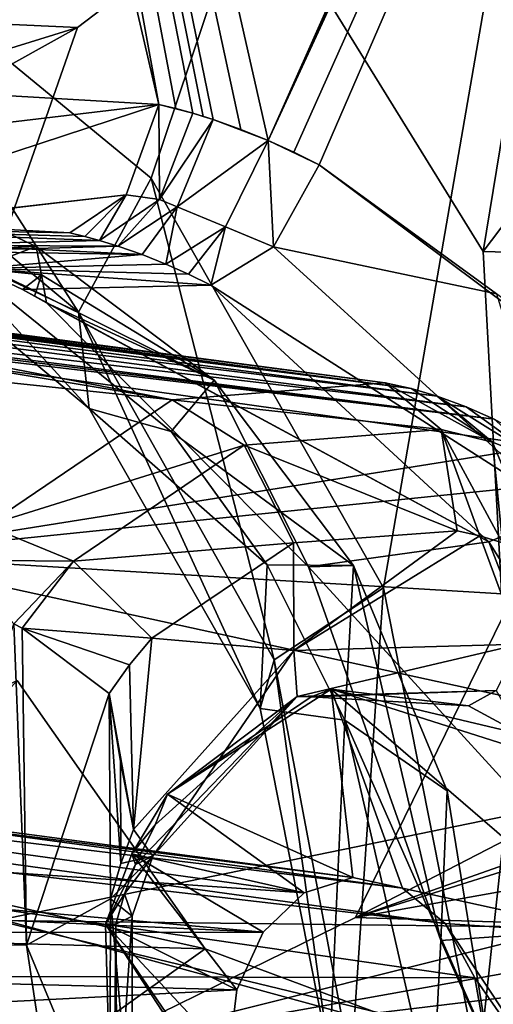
# Model space of a CAD drawing. Header units: metres. Extents: x -150 to 307, y -550 to 84.
# Tile 866 of 1056: x 196.91 to 198.08, y 11.01 to 13.44. Entities that reach past the tile are written whole.
import ezdxf

# ---------------------------------------------------------------- set-up
doc = ezdxf.new("R2010")
doc.units = ezdxf.units.M
doc.layers.add('solid_26006363', color=7, linetype='CONTINUOUS')

msp = doc.modelspace()

# ---------------------------------------------------------------- linework, layer by layer
at = {"layer": 'solid_26006363'}
for points in [[(195.57663, 23.699755, 914.655701), (195.273636, 11.861662, 915.513367), (198.959854, 19.839836, 918.063721)], [(199.273422, 20.28787, 887.226379), (197.599792, 13.609904, 885.145935), (198.056061, 12.871172, 885.441711)], [(199.273422, 20.28787, 887.226379), (198.056061, 12.871172, 885.441711), (198.105133, 11.966884, 885.404724)], [(195.273636, 11.861662, 915.513367), (198.57399, 9.923516, 918.496826), (198.959854, 19.839836, 918.063721)], [(198.146072, 19.081144, 915.328857), (199.540802, 0, 917.246277), (194.786896, 17.972216, 912.335938)], [(195.900345, 19.04355, 876.221436), (196.227356, 18.854387, 876.440918), (197.252991, 13.235125, 876.579285)], [(195.900345, 19.04355, 876.221436), (197.252991, 13.235125, 876.579285), (196.729401, 13.264999, 876.179504)], [(199.9534, 18.599346, 879.245361), (197.523376, 13.146, 876.779358), (196.227356, 18.854387, 876.440918)], [(197.455811, 13.173229, 876.729797), (196.227356, 18.854387, 876.440918), (197.523376, 13.146, 876.779358)], [(197.295059, 13.224697, 876.610718), (197.252991, 13.235125, 876.579285), (196.227356, 18.854387, 876.440918)], [(197.455811, 13.173229, 876.729797), (197.387527, 13.19734, 876.679443), (196.227356, 18.854387, 876.440918)], [(197.362289, 13.205405, 876.660706), (196.227356, 18.854387, 876.440918), (197.387527, 13.19734, 876.679443)], [(197.33696, 13.213044, 876.641907), (197.295059, 13.224697, 876.610718), (196.227356, 18.854387, 876.440918)], [(197.362289, 13.205405, 876.660706), (197.33696, 13.213044, 876.641907), (196.227356, 18.854387, 876.440918)], [(199.9534, 18.599346, 879.245361), (199.995468, 18.593786, 879.277222), (197.523376, 13.146, 876.779358)], [(199.995468, 18.593786, 879.277222), (200.037537, 18.589451, 879.309265), (197.523376, 13.146, 876.779358)], [(197.586838, 13.117319, 876.825623), (197.523376, 13.146, 876.779358), (200.037537, 18.589451, 879.309265)], [(197.649536, 13.085905, 876.871094), (197.586838, 13.117319, 876.825623), (200.037537, 18.589451, 879.309265)], [(197.649536, 13.085905, 876.871094), (200.037537, 18.589451, 879.309265), (201.379318, 10.301511, 879.570068)], [(194.786896, 17.972216, 912.335938), (199.540802, 0, 917.246277), (191.723465, 15.818817, 909.606506)], [(196.405823, 13.733895, 878.887451), (197.233673, 13.052827, 879.463257), (198.781998, 17.652912, 881.147522)], [(197.233673, 13.052827, 879.463257), (197.809601, 12.039295, 879.822327), (198.781998, 17.652912, 881.147522)], [(197.809601, 12.039295, 879.822327), (198.044464, 10.849485, 879.909973), (198.781998, 17.652912, 881.147522)], [(198.044464, 10.849485, 879.909973), (199.937561, 10.2935, 881.365723), (198.781998, 17.652912, 881.147522)], [(191.723465, 15.818817, 909.606506), (199.540802, 0, 917.246277), (189.133835, 12.746095, 907.299255)], [(195.366608, 12.904503, 881.419678), (194.136719, 13.683107, 880.545349), (197.623245, 13.860494, 883.272705)], [(195.366608, 12.904503, 881.419678), (197.623245, 13.860494, 883.272705), (197.051071, 13.424972, 882.782654)], [(197.051071, 13.424972, 882.782654), (197.623245, 13.860494, 883.272705), (196.081177, 13.469882, 883.937134)], [(197.053955, 12.721281, 879.133545), (196.405823, 13.733895, 878.887451), (196.352264, 13.303052, 878.647522)], [(197.053955, 12.721281, 879.133545), (197.233673, 13.052827, 879.463257), (196.405823, 13.733895, 878.887451)], [(198.60994, 13.602453, 884.027344), (198.056061, 12.871172, 885.441711), (197.599792, 13.609904, 885.145935)], [(199.065887, 12.842953, 884.321899), (198.056061, 12.871172, 885.441711), (198.60994, 13.602453, 884.027344)], [(197.051071, 13.424972, 882.782654), (196.081177, 13.469882, 883.937134), (195.791306, 12.724803, 883.641541)], [(195.366608, 12.904503, 881.419678), (197.051071, 13.424972, 882.782654), (196.787354, 12.672486, 882.507629)], [(196.787354, 12.672486, 882.507629), (197.051071, 13.424972, 882.782654), (195.791306, 12.724803, 883.641541)], [(197.053955, 12.721281, 879.133545), (196.352264, 13.303052, 878.647522), (196.460312, 12.999086, 878.275269)], [(197.252991, 13.235125, 876.579285), (196.233032, 13.113636, 875.783997), (196.729401, 13.264999, 876.179504)], [(196.249802, 12.906035, 875.892334), (196.233032, 13.113636, 875.783997), (197.252991, 13.235125, 876.579285)], [(196.249802, 12.906035, 875.892334), (197.252991, 13.235125, 876.579285), (197.171783, 13.011196, 876.617981)], [(197.171783, 13.011196, 876.617981), (197.252991, 13.235125, 876.579285), (197.254135, 12.999743, 876.669617)], [(197.33696, 13.213044, 876.641907), (197.252991, 13.235125, 876.579285), (197.295059, 13.224697, 876.610718)], [(197.254135, 12.999743, 876.669617), (197.252991, 13.235125, 876.579285), (197.33696, 13.213044, 876.641907)], [(197.254135, 12.999743, 876.669617), (197.33696, 13.213044, 876.641907), (197.387527, 13.19734, 876.679443)], [(197.362289, 13.205405, 876.660706), (197.387527, 13.19734, 876.679443), (197.33696, 13.213044, 876.641907)], [(197.254135, 12.999743, 876.669617), (197.387527, 13.19734, 876.679443), (197.297867, 12.981901, 876.705994)], [(197.297867, 12.981901, 876.705994), (197.387527, 13.19734, 876.679443), (197.523376, 13.146, 876.779358)], [(197.455811, 13.173229, 876.729797), (197.523376, 13.146, 876.779358), (197.387527, 13.19734, 876.679443)], [(197.297867, 12.981901, 876.705994), (197.523376, 13.146, 876.779358), (197.41806, 12.932075, 876.798523)], [(197.41806, 12.932075, 876.798523), (197.523376, 13.146, 876.779358), (197.536728, 12.882324, 876.879211)], [(197.649536, 13.085905, 876.871094), (197.523376, 13.146, 876.779358), (197.586838, 13.117319, 876.825623)], [(197.536728, 12.882324, 876.879211), (197.523376, 13.146, 876.779358), (197.649536, 13.085905, 876.871094)], [(197.536728, 12.882324, 876.879211), (197.649536, 13.085905, 876.871094), (198.088959, 12.766014, 877.18158)], [(198.088959, 12.766014, 877.18158), (197.649536, 13.085905, 876.871094), (201.379318, 10.301511, 879.570068)], [(197.053955, 12.721281, 879.133545), (197.538498, 11.860808, 879.429504), (197.233673, 13.052827, 879.463257)], [(197.538498, 11.860808, 879.429504), (197.809601, 12.039295, 879.822327), (197.233673, 13.052827, 879.463257)], [(196.573898, 12.942243, 876.433167), (196.249802, 12.906035, 875.892334), (197.171783, 13.011196, 876.617981)], [(196.573898, 12.942243, 876.433167), (197.171783, 13.011196, 876.617981), (197.032257, 12.917514, 876.775269)], [(197.069336, 12.908285, 876.802185), (197.032257, 12.917514, 876.775269), (197.171783, 13.011196, 876.617981)], [(197.069336, 12.908285, 876.802185), (197.171783, 13.011196, 876.617981), (197.106171, 12.898341, 876.828918)], [(197.171783, 13.011196, 876.617981), (197.254135, 12.999743, 876.669617), (197.106171, 12.898341, 876.828918)], [(197.080292, 12.482406, 878.660217), (196.460312, 12.999086, 878.275269), (196.704926, 12.892511, 877.857056)], [(197.053955, 12.721281, 879.133545), (196.460312, 12.999086, 878.275269), (197.080292, 12.482406, 878.660217)], [(197.254135, 12.999743, 876.669617), (197.151443, 12.884447, 876.861572), (197.106171, 12.898341, 876.828918)], [(197.254135, 12.999743, 876.669617), (197.297867, 12.981901, 876.705994), (197.151443, 12.884447, 876.861572)], [(197.211212, 12.863645, 876.90448), (197.151443, 12.884447, 876.861572), (197.297867, 12.981901, 876.705994)], [(197.211212, 12.863645, 876.90448), (197.297867, 12.981901, 876.705994), (197.270447, 12.840129, 876.946655)], [(197.297867, 12.981901, 876.705994), (197.41806, 12.932075, 876.798523), (197.270447, 12.840129, 876.946655)], [(196.573898, 12.942243, 876.433167), (197.032257, 12.917514, 876.775269), (196.145813, 12.934242, 876.963501)], [(196.69223, 12.871741, 877.378418), (196.949081, 12.883372, 877.577881), (196.813828, 12.94691, 877.479431)], [(196.813828, 12.94691, 877.479431), (196.949081, 12.883372, 877.577881), (196.704926, 12.892511, 877.857056)], [(197.106171, 12.898341, 876.828918), (196.644653, 12.886564, 877.343018), (196.145813, 12.934242, 876.963501)], [(197.069336, 12.908285, 876.802185), (197.106171, 12.898341, 876.828918), (196.145813, 12.934242, 876.963501)], [(197.069336, 12.908285, 876.802185), (196.145813, 12.934242, 876.963501), (197.032257, 12.917514, 876.775269)], [(197.326157, 12.815319, 876.986084), (197.270447, 12.840129, 876.946655), (197.41806, 12.932075, 876.798523)], [(197.326157, 12.815319, 876.986084), (197.41806, 12.932075, 876.798523), (197.381287, 12.788106, 877.02478)], [(197.41806, 12.932075, 876.798523), (197.536728, 12.882324, 876.879211), (197.381287, 12.788106, 877.02478)], [(197.106171, 12.898341, 876.828918), (197.151443, 12.884447, 876.861572), (196.644653, 12.886564, 877.343018)], [(197.080292, 12.482406, 878.660217), (196.704926, 12.892511, 877.857056), (197.283112, 12.425426, 878.213074)], [(197.389923, 12.553035, 877.888611), (197.283112, 12.425426, 878.213074), (196.704926, 12.892511, 877.857056)], [(197.389923, 12.553035, 877.888611), (196.704926, 12.892511, 877.857056), (196.949081, 12.883372, 877.577881)], [(197.286102, 12.503851, 875.236694), (194.761688, 12.770658, 877.772888), (195.118652, 12.864739, 878.05658)], [(197.286102, 12.503851, 875.236694), (195.118652, 12.864739, 878.05658), (195.488953, 12.853073, 878.340393)], [(196.920883, 12.877907, 877.121948), (196.644653, 12.886564, 877.343018), (197.151443, 12.884447, 876.861572)], [(196.920883, 12.877907, 877.121948), (196.69223, 12.871741, 877.378418), (196.644653, 12.886564, 877.343018)], [(196.804855, 12.82915, 877.461365), (196.949081, 12.883372, 877.577881), (196.69223, 12.871741, 877.378418)], [(196.920883, 12.877907, 877.121948), (197.211212, 12.863645, 876.90448), (196.69223, 12.871741, 877.378418)], [(196.804855, 12.82915, 877.461365), (196.69223, 12.871741, 877.378418), (197.211212, 12.863645, 876.90448)], [(196.804855, 12.82915, 877.461365), (196.961868, 12.813421, 877.581177), (196.949081, 12.883372, 877.577881)], [(196.804855, 12.82915, 877.461365), (197.211212, 12.863645, 876.90448), (197.270447, 12.840129, 876.946655)], [(196.920883, 12.877907, 877.121948), (197.151443, 12.884447, 876.861572), (197.211212, 12.863645, 876.90448)], [(196.961868, 12.813421, 877.581177), (197.389923, 12.553035, 877.888611), (196.949081, 12.883372, 877.577881)], [(197.381287, 12.788106, 877.02478), (197.536728, 12.882324, 876.879211), (198.255386, 12.229695, 877.364014)], [(198.255386, 12.229695, 877.364014), (197.536728, 12.882324, 876.879211), (198.088959, 12.766014, 877.18158)], [(199.065887, 12.842953, 884.321899), (198.105133, 11.966884, 885.404724), (198.056061, 12.871172, 885.441711)], [(197.813461, 12.546329, 875.661194), (195.488953, 12.853073, 878.340393), (195.542633, 12.841609, 878.380554)], [(197.286102, 12.503851, 875.236694), (195.488953, 12.853073, 878.340393), (197.813461, 12.546329, 875.661194)], [(197.877914, 12.531859, 875.711853), (195.542633, 12.841609, 878.380554), (195.596069, 12.827799, 878.420349)], [(197.877914, 12.531859, 875.711853), (197.813461, 12.546329, 875.661194), (195.542633, 12.841609, 878.380554)], [(196.804855, 12.82915, 877.461365), (197.270447, 12.840129, 876.946655), (197.326157, 12.815319, 876.986084)], [(195.620468, 12.820691, 878.438538), (197.877914, 12.531859, 875.711853), (195.596069, 12.827799, 878.420349)], [(195.620468, 12.820691, 878.438538), (195.64476, 12.813107, 878.456543), (197.877914, 12.531859, 875.711853)], [(196.804855, 12.82915, 877.461365), (197.326157, 12.815319, 876.986084), (197.381287, 12.788106, 877.02478)], [(196.804855, 12.82915, 877.461365), (197.381287, 12.788106, 877.02478), (196.915237, 12.776709, 877.541687)], [(196.804855, 12.82915, 877.461365), (196.915237, 12.776709, 877.541687), (196.961868, 12.813421, 877.581177)], [(195.64476, 12.813107, 878.456543), (197.941849, 12.513252, 875.76178), (197.877914, 12.531859, 875.711853)], [(195.731506, 12.781829, 878.52063), (197.941849, 12.513252, 875.76178), (195.64476, 12.813107, 878.456543)], [(196.915237, 12.776709, 877.541687), (196.944977, 12.760653, 877.563171), (196.961868, 12.813421, 877.581177)], [(196.944977, 12.760653, 877.563171), (196.974503, 12.743901, 877.584351), (196.961868, 12.813421, 877.581177)], [(196.974503, 12.743901, 877.584351), (197.389923, 12.553035, 877.888611), (196.961868, 12.813421, 877.581177)], [(197.286102, 12.503851, 875.236694), (196.825623, 12.193429, 874.846741), (194.761688, 12.770658, 877.772888)], [(195.731506, 12.781829, 878.52063), (198.013702, 12.487114, 875.817627), (197.941849, 12.513252, 875.76178)], [(195.731506, 12.781829, 878.52063), (195.816971, 12.744408, 878.58313), (198.013702, 12.487114, 875.817627)], [(196.915237, 12.776709, 877.541687), (197.381287, 12.788106, 877.02478), (198.07016, 12.152744, 877.482361)], [(196.915237, 12.776709, 877.541687), (198.07016, 12.152744, 877.482361), (196.944977, 12.760653, 877.563171)], [(198.07016, 12.152744, 877.482361), (197.381287, 12.788106, 877.02478), (198.255386, 12.229695, 877.364014)], [(189.133835, 12.746095, 907.299255), (199.540802, 0, 917.246277), (187.168488, 8.932622, 905.548157)], [(195.816971, 12.744408, 878.58313), (198.083725, 12.456101, 875.871704), (198.013702, 12.487114, 875.817627)], [(195.843613, 12.731351, 878.602478), (198.083725, 12.456101, 875.871704), (195.816971, 12.744408, 878.58313)], [(196.944977, 12.760653, 877.563171), (198.07016, 12.152744, 877.482361), (196.974503, 12.743901, 877.584351)], [(197.623199, 12.09119, 878.028748), (196.974503, 12.743901, 877.584351), (198.07016, 12.152744, 877.482361)], [(197.623199, 12.09119, 878.028748), (197.389923, 12.553035, 877.888611), (196.974503, 12.743901, 877.584351)], [(195.870392, 12.717527, 878.621887), (198.083725, 12.456101, 875.871704), (195.843613, 12.731351, 878.602478)], [(198.204163, 12.389091, 875.963806), (198.083725, 12.456101, 875.871704), (195.870392, 12.717527, 878.621887)], [(198.204163, 12.389091, 875.963806), (195.870392, 12.717527, 878.621887), (196.50885, 12.119479, 879.062073)], [(197.053955, 12.721281, 879.133545), (197.504089, 11.740771, 878.899658), (197.538498, 11.860808, 879.429504)], [(197.053955, 12.721281, 879.133545), (197.080292, 12.482406, 878.660217), (197.504089, 11.740771, 878.899658)], [(197.389923, 12.553035, 877.888611), (197.734543, 12.094285, 878.115662), (197.283112, 12.425426, 878.213074)], [(197.952347, 12.431036, 875.448669), (197.286102, 12.503851, 875.236694), (197.813461, 12.546329, 875.661194)], [(197.623199, 12.09119, 878.028748), (197.734543, 12.094285, 878.115662), (197.389923, 12.553035, 877.888611)], [(198.079285, 12.399494, 875.546204), (197.813461, 12.546329, 875.661194), (197.877914, 12.531859, 875.711853)], [(198.079285, 12.399494, 875.546204), (197.952347, 12.431036, 875.448669), (197.813461, 12.546329, 875.661194)], [(198.079285, 12.399494, 875.546204), (197.877914, 12.531859, 875.711853), (197.941849, 12.513252, 875.76178)], [(197.464111, 12.391865, 875.064209), (196.825623, 12.193429, 874.846741), (197.286102, 12.503851, 875.236694)], [(197.952347, 12.431036, 875.448669), (197.464111, 12.391865, 875.064209), (197.286102, 12.503851, 875.236694)], [(198.20372, 12.350071, 875.639221), (198.079285, 12.399494, 875.546204), (197.941849, 12.513252, 875.76178)], [(198.20372, 12.350071, 875.639221), (197.941849, 12.513252, 875.76178), (198.013702, 12.487114, 875.817627)], [(197.080292, 12.482406, 878.660217), (197.521469, 12.095558, 878.344543), (197.504089, 11.740771, 878.899658)], [(197.080292, 12.482406, 878.660217), (197.283112, 12.425426, 878.213074), (197.521469, 12.095558, 878.344543)], [(198.20372, 12.350071, 875.639221), (198.013702, 12.487114, 875.817627), (198.083725, 12.456101, 875.871704)], [(197.734543, 12.094285, 878.115662), (197.521469, 12.095558, 878.344543), (197.283112, 12.425426, 878.213074)], [(197.952347, 12.431036, 875.448669), (197.992096, 12.180077, 875.333923), (197.464111, 12.391865, 875.064209)], [(197.952347, 12.431036, 875.448669), (198.103745, 12.15046, 875.417664), (198.048019, 12.167303, 875.376038)], [(198.079285, 12.399494, 875.546204), (198.103745, 12.15046, 875.417664), (197.952347, 12.431036, 875.448669)], [(197.952347, 12.431036, 875.448669), (198.048019, 12.167303, 875.376038), (197.992096, 12.180077, 875.333923)], [(198.320862, 12.305727, 876.05188), (198.204163, 12.389091, 875.963806), (196.50885, 12.119479, 879.062073)], [(197.464111, 12.391865, 875.064209), (197.041183, 12.104655, 874.710144), (196.825623, 12.193429, 874.846741)], [(197.464111, 12.391865, 875.064209), (197.586395, 12.150433, 875.017639), (197.041183, 12.104655, 874.710144)], [(197.464111, 12.391865, 875.064209), (197.992096, 12.180077, 875.333923), (197.586395, 12.150433, 875.017639)], [(198.079285, 12.399494, 875.546204), (198.200089, 12.111134, 875.488892), (198.103745, 12.15046, 875.417664)], [(198.20372, 12.350071, 875.639221), (198.200089, 12.111134, 875.488892), (198.079285, 12.399494, 875.546204)], [(198.611008, 11.993634, 876.264343), (198.320862, 12.305727, 876.05188), (196.50885, 12.119479, 879.062073)], [(198.07016, 12.152744, 877.482361), (198.255386, 12.229695, 877.364014), (198.646744, 11.234205, 877.574707)], [(197.041183, 12.104655, 874.710144), (196.753159, 12.107383, 874.782898), (196.825623, 12.193429, 874.846741)], [(200.453308, 12.18204, 887.306396), (198.105133, 11.966884, 885.404724), (197.739609, 11.223545, 885.055054)], [(200.121078, 11.968927, 887.021118), (200.453308, 12.18204, 887.306396), (197.739609, 11.223545, 885.055054)], [(197.586395, 12.150433, 875.017639), (197.992096, 12.180077, 875.333923), (197.587448, 11.883958, 874.994873)], [(197.992096, 12.180077, 875.333923), (198.048019, 12.167303, 875.376038), (197.587448, 11.883958, 874.994873)], [(198.048019, 12.167303, 875.376038), (198.146881, 11.899607, 875.428772), (197.587448, 11.883958, 874.994873)], [(198.048019, 12.167303, 875.376038), (198.103745, 12.15046, 875.417664), (198.146881, 11.899607, 875.428772)], [(197.041183, 12.104655, 874.710144), (197.586395, 12.150433, 875.017639), (197.235382, 11.914404, 874.725342)], [(197.235382, 11.914404, 874.725342), (197.586395, 12.150433, 875.017639), (197.587448, 11.883958, 874.994873)], [(197.623199, 12.09119, 878.028748), (198.07016, 12.152744, 877.482361), (198.438446, 11.1998, 877.673096)], [(198.438446, 11.1998, 877.673096), (198.07016, 12.152744, 877.482361), (198.646744, 11.234205, 877.574707)], [(198.8116, 11.61782, 876.401855), (196.50885, 12.119479, 879.062073), (196.851517, 11.215487, 879.252258)], [(198.8116, 11.61782, 876.401855), (198.611008, 11.993634, 876.264343), (196.50885, 12.119479, 879.062073)], [(196.893768, 11.949677, 874.601257), (196.753159, 12.107383, 874.782898), (197.041183, 12.104655, 874.710144)], [(196.914383, 11.939079, 874.596436), (196.893768, 11.949677, 874.601257), (197.041183, 12.104655, 874.710144)], [(196.914383, 11.939079, 874.596436), (197.041183, 12.104655, 874.710144), (197.235382, 11.914404, 874.725342)], [(197.521469, 12.095558, 878.344543), (197.713226, 11.711191, 878.437317), (197.504089, 11.740771, 878.899658)], [(197.734543, 12.094285, 878.115662), (197.713226, 11.711191, 878.437317), (197.521469, 12.095558, 878.344543)], [(197.623199, 12.09119, 878.028748), (197.951462, 11.16635, 878.207092), (197.734543, 12.094285, 878.115662)], [(197.623199, 12.09119, 878.028748), (198.438446, 11.1998, 877.673096), (197.951462, 11.16635, 878.207092)], [(197.734543, 12.094285, 878.115662), (197.967163, 11.536757, 878.249634), (197.713226, 11.711191, 878.437317)], [(197.951462, 11.16635, 878.207092), (197.967163, 11.536757, 878.249634), (197.734543, 12.094285, 878.115662)], [(197.538498, 11.860808, 879.429504), (197.729233, 10.855832, 879.483398), (197.809601, 12.039295, 879.822327)], [(197.729233, 10.855832, 879.483398), (198.044464, 10.849485, 879.909973), (197.809601, 12.039295, 879.822327)], [(199.887756, 11.605791, 886.804382), (200.121078, 11.968927, 887.021118), (197.739609, 11.223545, 885.055054)], [(199.097214, 11.923173, 884.270325), (197.739609, 11.223545, 885.055054), (198.105133, 11.966884, 885.404724)], [(197.612381, 11.28424, 875.268127), (192.718964, 11.95773, 881.183899), (192.277359, 11.651171, 880.81543)], [(197.733459, 11.322343, 875.375977), (193.259674, 11.91587, 881.597595), (192.718964, 11.95773, 881.183899)], [(197.612381, 11.28424, 875.268127), (197.733459, 11.322343, 875.375977), (192.718964, 11.95773, 881.183899)], [(196.642746, 11.159052, 874.337219), (196.893768, 11.949677, 874.601257), (196.925415, 11.154887, 874.41925)], [(196.914383, 11.939079, 874.596436), (196.925415, 11.154887, 874.41925), (196.893768, 11.949677, 874.601257)], [(196.914383, 11.939079, 874.596436), (197.129532, 11.77759, 874.631409), (196.925415, 11.154887, 874.41925)], [(196.914383, 11.939079, 874.596436), (197.180115, 11.848772, 874.676819), (197.129532, 11.77759, 874.631409)], [(196.914383, 11.939079, 874.596436), (197.235382, 11.914404, 874.725342), (197.180115, 11.848772, 874.676819)], [(197.856201, 11.295707, 875.485352), (193.40744, 11.833399, 881.704468), (193.259674, 11.91587, 881.597595)], [(197.733459, 11.322343, 875.375977), (197.856201, 11.295707, 875.485352), (193.259674, 11.91587, 881.597595)], [(197.180115, 11.848772, 874.676819), (197.235382, 11.914404, 874.725342), (197.190399, 11.441337, 874.648682)], [(197.235382, 11.914404, 874.725342), (197.587448, 11.883958, 874.994873), (197.190399, 11.441337, 874.648682)], [(198.710556, 11.193108, 883.905396), (197.739609, 11.223545, 885.055054), (199.097214, 11.923173, 884.270325)], [(197.595749, 11.769953, 875.069397), (197.587448, 11.883958, 874.994873), (198.146881, 11.899607, 875.428772)], [(198.088257, 11.78523, 875.444336), (197.595749, 11.769953, 875.069397), (198.146881, 11.899607, 875.428772)], [(197.587448, 11.883958, 874.994873), (197.237854, 11.375452, 874.757874), (197.190399, 11.441337, 874.648682)], [(197.595749, 11.769953, 875.069397), (197.237854, 11.375452, 874.757874), (197.587448, 11.883958, 874.994873)], [(195.273636, 11.861662, 915.513367), (195.172546, 0, 915.799988), (198.57399, 9.923516, 918.496826)], [(197.180115, 11.848772, 874.676819), (197.190399, 11.441337, 874.648682), (197.129532, 11.77759, 874.631409)], [(197.538498, 11.860808, 879.429504), (197.504089, 11.740771, 878.899658), (197.675522, 10.877243, 878.96051)], [(197.538498, 11.860808, 879.429504), (197.675522, 10.877243, 878.96051), (197.729233, 10.855832, 879.483398)], [(197.962128, 11.208456, 875.579712), (193.543365, 11.722856, 881.799866), (193.40744, 11.833399, 881.704468)], [(197.856201, 11.295707, 875.485352), (197.962128, 11.208456, 875.579712), (193.40744, 11.833399, 881.704468)], [(196.076141, 11.433209, 881.843994), (196.901794, 11.809985, 882.523438), (197.367447, 11.145766, 882.837097)], [(197.367447, 11.145766, 882.837097), (196.901794, 11.809985, 882.523438), (196.331436, 11.174882, 883.935608)], [(196.925415, 11.154887, 874.41925), (197.129532, 11.77759, 874.631409), (197.132782, 11.269092, 874.589294)], [(197.129532, 11.77759, 874.631409), (197.158417, 11.357227, 874.61676), (197.132782, 11.269092, 874.589294)], [(197.129532, 11.77759, 874.631409), (197.157959, 11.609305, 874.638489), (197.158417, 11.357227, 874.61676)], [(197.129532, 11.77759, 874.631409), (197.190399, 11.441337, 874.648682), (197.157959, 11.609305, 874.638489)], [(197.595749, 11.769953, 875.069397), (197.195007, 11.354129, 874.852844), (197.237854, 11.375452, 874.757874)], [(197.595749, 11.769953, 875.069397), (197.244095, 11.452652, 874.900085), (197.195007, 11.354129, 874.852844)], [(197.595749, 11.769953, 875.069397), (197.273926, 11.528444, 874.966553), (197.244095, 11.452652, 874.900085)], [(197.273926, 11.528444, 874.966553), (197.679443, 11.787975, 875.327881), (197.733459, 11.322343, 875.375977)], [(197.630219, 11.769563, 875.220154), (197.679443, 11.787975, 875.327881), (197.273926, 11.528444, 874.966553)], [(197.630219, 11.769563, 875.220154), (197.273926, 11.528444, 874.966553), (197.595749, 11.769953, 875.069397)], [(197.630219, 11.769563, 875.220154), (197.595749, 11.769953, 875.069397), (198.088257, 11.78523, 875.444336)], [(198.019714, 11.74693, 875.515686), (197.679443, 11.787975, 875.327881), (197.630219, 11.769563, 875.220154)], [(198.019714, 11.74693, 875.515686), (197.630219, 11.769563, 875.220154), (198.088257, 11.78523, 875.444336)], [(197.679443, 11.787975, 875.327881), (197.856201, 11.295707, 875.485352), (197.733459, 11.322343, 875.375977)], [(197.679443, 11.787975, 875.327881), (198.387314, 11.179723, 875.958557), (197.856201, 11.295707, 875.485352)], [(197.679443, 11.787975, 875.327881), (198.113159, 11.65041, 875.714294), (198.387314, 11.179723, 875.958557)], [(198.149353, 11.677191, 875.606995), (198.113159, 11.65041, 875.714294), (197.679443, 11.787975, 875.327881)], [(198.149353, 11.677191, 875.606995), (197.679443, 11.787975, 875.327881), (198.019714, 11.74693, 875.515686)], [(198.149353, 11.677191, 875.606995), (198.019714, 11.74693, 875.515686), (198.088257, 11.78523, 875.444336)], [(198.035202, 11.073668, 875.644836), (193.903015, 11.085241, 882.024292), (193.543365, 11.722856, 881.799866)], [(197.962128, 11.208456, 875.579712), (198.035202, 11.073668, 875.644836), (193.543365, 11.722856, 881.799866)], [(197.504089, 11.740771, 878.899658), (197.713226, 11.711191, 878.437317), (197.675522, 10.877243, 878.96051)], [(197.713226, 11.711191, 878.437317), (197.897537, 10.908062, 878.479736), (197.675522, 10.877243, 878.96051)], [(198.068253, 10.9081, 878.277893), (197.897537, 10.908062, 878.479736), (197.713226, 11.711191, 878.437317)], [(197.967163, 11.536757, 878.249634), (198.068253, 10.9081, 878.277893), (197.713226, 11.711191, 878.437317)], [(197.511353, 11.187113, 875.178101), (192.277359, 11.651171, 880.81543), (192.144272, 11.435485, 880.693115)], [(197.511353, 11.187113, 875.178101), (197.612381, 11.28424, 875.268127), (192.277359, 11.651171, 880.81543)], [(198.926971, 11.191161, 876.467957), (198.8116, 11.61782, 876.401855), (196.851517, 11.215487, 879.252258)], [(199.887756, 11.605791, 886.804382), (197.739609, 11.223545, 885.055054), (197.08342, 10.902011, 884.509399)], [(199.792999, 11.228163, 886.69928), (199.887756, 11.605791, 886.804382), (197.08342, 10.902011, 884.509399)], [(197.157959, 11.609305, 874.638489), (197.190399, 11.441337, 874.648682), (197.158417, 11.357227, 874.61676)], [(197.185806, 11.380748, 874.888062), (197.273926, 11.528444, 874.966553), (197.612381, 11.28424, 875.268127)], [(197.244095, 11.452652, 874.900085), (197.273926, 11.528444, 874.966553), (197.185806, 11.380748, 874.888062)], [(197.273926, 11.528444, 874.966553), (197.733459, 11.322343, 875.375977), (197.612381, 11.28424, 875.268127)], [(197.951462, 11.16635, 878.207092), (198.068253, 10.9081, 878.277893), (197.967163, 11.536757, 878.249634)], [(197.244095, 11.452652, 874.900085), (197.185806, 11.380748, 874.888062), (197.195007, 11.354129, 874.852844)], [(197.511353, 11.187113, 875.178101), (192.144272, 11.435485, 880.693115), (192.055664, 11.184989, 880.602112)], [(196.043762, 9.774654, 881.690918), (196.076141, 11.433209, 881.843994), (198.028107, 10.900011, 883.341064)], [(196.076141, 11.433209, 881.843994), (197.367447, 11.145766, 882.837097), (198.028107, 10.900011, 883.341064)], [(197.237854, 11.375452, 874.757874), (197.158417, 11.357227, 874.61676), (197.190399, 11.441337, 874.648682)], [(197.185806, 11.380748, 874.888062), (197.445602, 11.044718, 875.119507), (197.120621, 11.206592, 874.829956)], [(197.195007, 11.354129, 874.852844), (197.185806, 11.380748, 874.888062), (197.120621, 11.206592, 874.829956)], [(197.185806, 11.380748, 874.888062), (197.511353, 11.187113, 875.178101), (197.445602, 11.044718, 875.119507)], [(197.185806, 11.380748, 874.888062), (197.612381, 11.28424, 875.268127), (197.511353, 11.187113, 875.178101)], [(197.195007, 11.354129, 874.852844), (197.120621, 11.206592, 874.829956), (197.167847, 11.281983, 874.825073)], [(197.237854, 11.375452, 874.757874), (197.186996, 11.226685, 874.69281), (197.132782, 11.269092, 874.589294)], [(197.237854, 11.375452, 874.757874), (197.132782, 11.269092, 874.589294), (197.158417, 11.357227, 874.61676)], [(197.237854, 11.375452, 874.757874), (197.167847, 11.281983, 874.825073), (197.186996, 11.226685, 874.69281)], [(197.237854, 11.375452, 874.757874), (197.195007, 11.354129, 874.852844), (197.167847, 11.281983, 874.825073)], [(197.167847, 11.281983, 874.825073), (197.120621, 11.206592, 874.829956), (197.146225, 11.206592, 874.80127)], [(197.167847, 11.281983, 874.825073), (197.146225, 11.206592, 874.80127), (197.186996, 11.226685, 874.69281)], [(198.387314, 11.179723, 875.958557), (197.962128, 11.208456, 875.579712), (197.856201, 11.295707, 875.485352)], [(196.925415, 11.154887, 874.41925), (197.132782, 11.269092, 874.589294), (197.131439, 10.658433, 874.536804)], [(197.185989, 10.673968, 874.636963), (197.131439, 10.658433, 874.536804), (197.132782, 11.269092, 874.589294)], [(197.186996, 11.226685, 874.69281), (197.185989, 10.673968, 874.636963), (197.132782, 11.269092, 874.589294)], [(198.946289, 10.710647, 876.454346), (196.851517, 11.215487, 879.252258), (196.805191, 10.239241, 879.139282)], [(198.946289, 10.710647, 876.454346), (198.926971, 11.191161, 876.467957), (196.851517, 11.215487, 879.252258)], [(199.792999, 11.228163, 886.69928), (197.08342, 10.902011, 884.509399), (197.566177, 5.639544, 884.589905)], [(198.710556, 11.193108, 883.905396), (197.08342, 10.902011, 884.509399), (197.739609, 11.223545, 885.055054)], [(197.120621, 11.206592, 874.829956), (197.445602, 11.044718, 875.119507), (197.425903, 10.879465, 875.10199)], [(197.120621, 11.206592, 874.829956), (197.425903, 10.879465, 875.10199), (197.454971, 10.717528, 875.127869)], [(197.120621, 11.206592, 874.829956), (197.454971, 10.717528, 875.127869), (197.528061, 10.582668, 875.192993)], [(197.139389, 10.518545, 874.84668), (197.120621, 11.206592, 874.829956), (197.528061, 10.582668, 875.192993)], [(197.146225, 11.206592, 874.80127), (197.120621, 11.206592, 874.829956), (197.139389, 10.518545, 874.84668)], [(197.149277, 10.678419, 874.751953), (197.146225, 11.206592, 874.80127), (197.139389, 10.518545, 874.84668)], [(197.186996, 11.226685, 874.69281), (197.146225, 11.206592, 874.80127), (197.149277, 10.678419, 874.751953)], [(197.186996, 11.226685, 874.69281), (197.149277, 10.678419, 874.751953), (197.185989, 10.673968, 874.636963)], [(199.800598, 10.822567, 886.675537), (199.792999, 11.228163, 886.69928), (197.566177, 5.639544, 884.589905)], [(198.380432, 10.579487, 875.952393), (198.035202, 11.073668, 875.644836), (197.962128, 11.208456, 875.579712)], [(198.387314, 11.179723, 875.958557), (198.380432, 10.579487, 875.952393), (197.962128, 11.208456, 875.579712)], [(197.445602, 11.044718, 875.119507), (192.055664, 11.184989, 880.602112), (192.01506, 10.764009, 880.533386)], [(197.511353, 11.187113, 875.178101), (192.055664, 11.184989, 880.602112), (197.445602, 11.044718, 875.119507)], [(198.028107, 10.900011, 883.341064), (197.08342, 10.902011, 884.509399), (198.710556, 11.193108, 883.905396)], [(197.951462, 11.16635, 878.207092), (198.438446, 11.1998, 877.673096), (198.393539, 10.172145, 877.549072)], [(199.592148, 11.056849, 884.598694), (198.028107, 10.900011, 883.341064), (198.710556, 11.193108, 883.905396)], [(193.796875, 10.050961, 881.858215), (197.022552, 10.9, 884.460999), (196.331436, 11.174882, 883.935608)], [(197.367447, 11.145766, 882.837097), (196.331436, 11.174882, 883.935608), (197.022552, 10.9, 884.460999)], [(196.642746, 11.159052, 874.337219), (196.925415, 11.154887, 874.41925), (197.031616, 10.4498, 874.442383)], [(196.642746, 11.159052, 874.337219), (197.031616, 10.4498, 874.442383), (196.785843, 10.301939, 874.376038)], [(197.951462, 11.16635, 878.207092), (198.393539, 10.172145, 877.549072), (197.902115, 10.197627, 878.093262)], [(197.951462, 11.16635, 878.207092), (197.902115, 10.197627, 878.093262), (198.068253, 10.9081, 878.277893)], [(197.031616, 10.4498, 874.442383), (196.925415, 11.154887, 874.41925), (197.131439, 10.658433, 874.536804)], [(197.367447, 11.145766, 882.837097), (197.022552, 10.9, 884.460999), (198.028107, 10.900011, 883.341064)], [(198.044601, 10.746379, 875.653198), (193.905411, 10.334249, 881.965088), (193.903015, 11.085241, 882.024292)], [(198.064301, 10.911753, 875.670776), (198.044601, 10.746379, 875.653198), (193.903015, 11.085241, 882.024292)], [(198.035202, 11.073668, 875.644836), (198.064301, 10.911753, 875.670776), (193.903015, 11.085241, 882.024292)], [(198.380432, 10.579487, 875.952393), (198.064301, 10.911753, 875.670776), (198.035202, 11.073668, 875.644836)], [(197.425903, 10.879465, 875.10199), (197.445602, 11.044718, 875.119507), (192.01506, 10.764009, 880.533386)], [(199.592148, 11.056849, 884.598694), (199.919876, 9.72652, 884.768616), (198.028107, 10.900011, 883.341064)]]:
    msp.add_3dface(points, dxfattribs=at)

doc.saveas('drawing.dxf')
